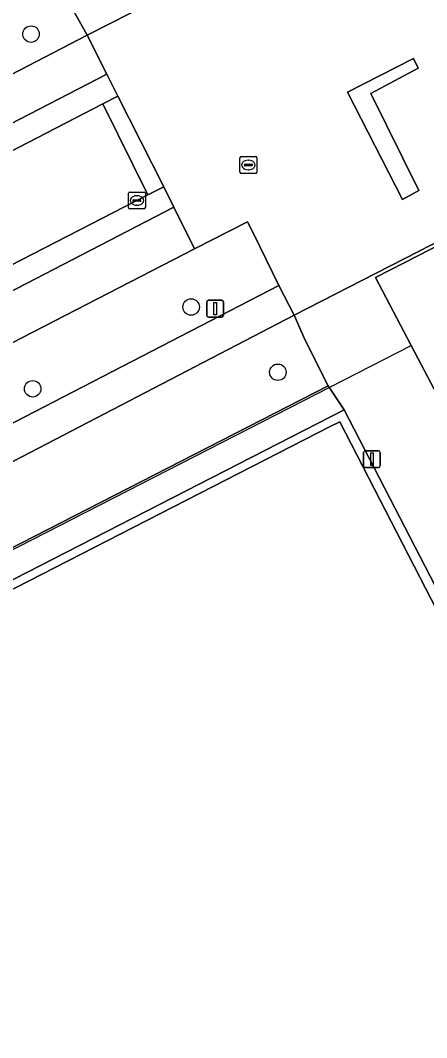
# Model space of a CAD drawing. Extents: x 158835 to 160077, y 386387 to 387778.
# Drawn here: x 159322.9 to 159347, y 387133.6 to 387194 of the extents above; entities that cross this region are included whole.
import ezdxf

# ---------------------------------------------------------------- set-up
doc = ezdxf.new("R2010")
doc.units = 0
for name, color, linetype in [('IMGEO_Berm_groen', 7, 'Continuous'), ('IMGEO_Boom', 7, 'Continuous'), ('IMGEO_Fietspad_gesloten', 7, 'Continuous'), ('IMGEO_Groenvoorziening', 7, 'Continuous'), ('IMGEO_Hek', 7, 'Continuous'), ('IMGEO_Kolk', 7, 'Continuous'), ('IMGEO_Lichtmast', 7, 'Continuous'), ('IMGEO_Pand', 7, 'Continuous'), ('IMGEO_Rijbaan_lokaal_gesloten', 7, 'Continuous'), ('IMGEO_Rioolput', 7, 'Continuous'), ('IMGEO_Terreindeel_open', 7, 'Continuous'), ('IMGEO_Voetpad_open', 7, 'Continuous')]:
    doc.layers.add(name, color=color, linetype=linetype)

msp = doc.modelspace()

# ---------------------------------------------------------------- linework, layer by layer
at = {"layer": 'IMGEO_Berm_groen'}
for points in [[(159327.803, 387189.055), (159328.695, 387189.519), (159328.041, 387190.817), (159264.95, 387158.185)], [(159251.43, 387149.504), (159327.803, 387189.055)], [(159332.016, 387182.933), (159331.41, 387184.13), (159330.468, 387183.657), (159304.545, 387170.319), (159254.151, 387144.153)], [(159262.691, 387146.795), (159265.916, 387148.672), (159332.016, 387182.933)], [(159338.246, 387178.286), (159336.735, 387181.355), (159336.385, 387182.067), (159333.229, 387180.454), (159296.177, 387161.357), (159260.733, 387142.792)], [(159256.875, 387138.005), (159257.63, 387136.587), (159338.246, 387178.286)]]:
    msp.add_lwpolyline(points, dxfattribs=at)
at = {"layer": 'IMGEO_Boom'}
for centre in [(159323.544, 387193.196), (159333.035, 387177.003), (159338.18, 387173.132), (159323.64, 387172.15)]:
    msp.add_circle(centre, 0.489, dxfattribs=at)
at = {"layer": 'IMGEO_Fietspad_gesloten'}
for points in [[(159264.95, 387158.185), (159328.041, 387190.817), (159326.874, 387193.134), (159263.698, 387160.298)], [(159260.733, 387142.792), (159296.177, 387161.357), (159333.229, 387180.454), (159332.016, 387182.933), (159265.916, 387148.672), (159262.691, 387146.795)]]:
    msp.add_lwpolyline(points, dxfattribs=at)
at = {"layer": 'IMGEO_Groenvoorziening'}
for points in [[(159263.698, 387160.298), (159326.874, 387193.134), (159325.643, 387195.34), (159324.449, 387197.558), (159323.504, 387197.167), (159323.006, 387198.253), (159323.872, 387198.691), (159322.717, 387200.95), (159257.42, 387167.319), (159255.258, 387166.205), (159201.998, 387269.928), (159208.786, 387274.075), (159159.729, 387369.196), (159224.03, 387402.865), (159224.36, 387402.222)], [(159277.002, 387139.428), (159341.154, 387172.331), (159339.789, 387175.084), (159339.149, 387176.517), (159262.833, 387136.799)]]:
    msp.add_lwpolyline(points, dxfattribs=at)
msp.add_lwpolyline([(159346.546, 387183.907), (159343.695, 387189.677), (159346.507, 387191.173), (159346.218, 387191.758), (159342.3, 387189.745), (159345.562, 387183.389)], close=True, dxfattribs=at)
at = {"layer": 'IMGEO_Hek'}
for points in [[(159277.084, 387137.99), (159277.126, 387139.373), (159346.089, 387174.713)], [(159277.882, 387137.966), (159342.113, 387170.898), (159351.718, 387152.3)]]:
    msp.add_lwpolyline(points, dxfattribs=at)
at = {"layer": 'IMGEO_Kolk'}
for p, q in [((159329.32, 387182.898), (159329.32, 387183.75)), ((159329.395, 387183.824), (159330.247, 387183.824)), ((159329.808, 387183.604), (159329.833, 387183.604)), ((159330.321, 387183.75), (159330.321, 387182.898)), ((159329.579, 387183.318), (159329.579, 387183.33)), ((159330.017, 387183.281), (159329.619, 387183.281)), ((159329.622, 387183.367), (159330.02, 387183.367)), ((159329.831, 387183.044), (159329.806, 387183.044)), ((159330.063, 387183.33), (159330.063, 387183.318)), ((159330.247, 387182.824), (159329.395, 387182.824))]:
    msp.add_line(p, q, dxfattribs=at)
for points in [[(159329.32, 387182.898), (159329.32, 387183.75)], [(159329.395, 387183.824), (159330.247, 387183.824)], [(159330.321, 387183.75), (159330.321, 387182.898)], [(159330.247, 387182.824), (159329.395, 387182.824)]]:
    msp.add_lwpolyline(points, dxfattribs=at)
for centre, radius, start, end in [((159329.397, 387183.748), 0.0765, 91.55205, 178.44795), ((159329.397, 387183.748), 0.0765, 91.55205, 178.44795), ((159330.245, 387183.748), 0.0765, 1.55205, 88.44795), ((159330.245, 387183.748), 0.0765, 1.55205, 88.44795), ((159329.619, 387183.327), 0.0403, 85.87752, 175.75265), ((159329.616, 387183.317), 0.0366, 178.93798, 274.71019), ((159330.02, 387183.324), 0.043, 264.86636, 352.45326), ((159330.024, 387183.329), 0.0386, 1.73085, 96.63898), ((159329.397, 387182.9), 0.0765, 181.55205, 268.44795), ((159329.397, 387182.9), 0.0765, 181.55205, 268.44795), ((159330.245, 387182.9), 0.0765, 271.55205, 358.44795), ((159330.245, 387182.9), 0.0765, 271.55205, 358.44795)]:
    msp.add_arc(centre, radius, start, end, dxfattribs=at)
for centre, major_axis, ratio, start_param, end_param in [((159329.807, 387183.324), (-0.387, 0.002), 0.722429, 4.712389, 7.853982), ((159329.832, 387183.324), (-0.39, 0.002), 0.717154, 1.570796, 4.712389)]:
    msp.add_ellipse(centre, major_axis=major_axis, ratio=ratio, start_param=start_param, end_param=end_param, dxfattribs=at)
at = {"layer": 'IMGEO_Lichtmast'}
for p, q in [((159333.965, 387176.504), (159333.965, 387177.304)), ((159333.965, 387177.304), (159333.965, 387176.504)), ((159334.065, 387177.404), (159334.855, 387177.404)), ((159334.855, 387177.404), (159334.065, 387177.404)), ((159334.955, 387177.304), (159334.955, 387176.504)), ((159334.955, 387176.504), (159334.955, 387177.304)), ((159334.855, 387176.404), (159334.065, 387176.404)), ((159334.065, 387176.404), (159334.855, 387176.404)), ((159343.364, 387168.473), (159344.154, 387168.473)), ((159344.154, 387168.473), (159343.364, 387168.473)), ((159343.264, 387167.573), (159343.264, 387168.373)), ((159343.264, 387168.373), (159343.264, 387167.573)), ((159344.254, 387168.373), (159344.254, 387167.573)), ((159344.254, 387167.573), (159344.254, 387168.373)), ((159344.154, 387167.473), (159343.364, 387167.473)), ((159343.364, 387167.473), (159344.154, 387167.473))]:
    msp.add_line(p, q, dxfattribs=at)
for points in [[(159334.385, 387177.279), (159334.535, 387177.279), (159334.535, 387176.529), (159334.385, 387176.529), (159334.385, 387177.279)], [(159343.684, 387168.348), (159343.834, 387168.348), (159343.834, 387167.598), (159343.684, 387167.598), (159343.684, 387168.348)]]:
    msp.add_lwpolyline(points, dxfattribs=at)
for centre, start, end in [((159334.065, 387177.304), 90, 180), ((159334.065, 387177.304), 90, 180), ((159334.855, 387177.304), 0, 90), ((159334.855, 387177.304), 360, 90), ((159334.065, 387176.504), 180, 270), ((159334.065, 387176.504), 180, 270), ((159334.855, 387176.504), 270, 0), ((159334.855, 387176.504), 270, 0), ((159343.364, 387168.373), 90, 180), ((159343.364, 387168.373), 90, 180), ((159344.154, 387168.373), 0, 90), ((159344.154, 387168.373), 360, 90), ((159343.364, 387167.573), 180, 270), ((159343.364, 387167.573), 180, 270), ((159344.154, 387167.573), 270, 0), ((159344.154, 387167.573), 270, 0)]:
    msp.add_arc(centre, 0.1, start, end, dxfattribs=at)
at = {"layer": 'IMGEO_Pand'}
msp.add_lwpolyline([(159363.013, 387179.836), (159359.522, 387186.728), (159352.937, 387183.349), (159352.242, 387182.992), (159343.975, 387178.751), (159346.089, 387174.713), (159347.641, 387171.75)], close=True, dxfattribs=at)
at = {"layer": 'IMGEO_Rijbaan_lokaal_gesloten'}
msp.add_lwpolyline([(159304.545, 387170.319), (159330.468, 387183.657), (159327.803, 387189.055), (159251.43, 387149.504), (159248.824, 387148.143), (159251.607, 387142.822), (159254.151, 387144.153)], close=True, dxfattribs=at)
at = {"layer": 'IMGEO_Rioolput'}
for p, q in [((159335.933, 387185.005), (159335.933, 387185.857)), ((159336.008, 387185.931), (159336.86, 387185.931)), ((159336.192, 387185.425), (159336.192, 387185.437)), ((159336.63, 387185.388), (159336.232, 387185.388)), ((159336.235, 387185.474), (159336.633, 387185.474)), ((159336.421, 387185.711), (159336.446, 387185.711)), ((159336.676, 387185.437), (159336.676, 387185.425)), ((159336.934, 387185.857), (159336.934, 387185.005)), ((159336.86, 387184.931), (159336.008, 387184.931)), ((159336.444, 387185.151), (159336.419, 387185.151))]:
    msp.add_line(p, q, dxfattribs=at)
for points in [[(159335.933, 387185.005), (159335.933, 387185.857)], [(159336.008, 387185.931), (159336.86, 387185.931)], [(159336.934, 387185.857), (159336.934, 387185.005)], [(159336.86, 387184.931), (159336.008, 387184.931)]]:
    msp.add_lwpolyline(points, dxfattribs=at)
for centre, radius, start, end in [((159336.01, 387185.855), 0.0765, 91.55205, 178.44795), ((159336.01, 387185.855), 0.0765, 91.55205, 178.44795), ((159336.232, 387185.434), 0.0403, 85.87752, 175.75265), ((159336.229, 387185.424), 0.0366, 178.93798, 274.71019), ((159336.633, 387185.431), 0.043, 264.86636, 352.45326), ((159336.637, 387185.436), 0.0386, 1.73085, 96.63898), ((159336.858, 387185.855), 0.0765, 1.55205, 88.44795), ((159336.858, 387185.855), 0.0765, 1.55205, 88.44795), ((159336.01, 387185.007), 0.0765, 181.55205, 268.44795), ((159336.01, 387185.007), 0.0765, 181.55205, 268.44795), ((159336.858, 387185.007), 0.0765, 271.55205, 358.44795), ((159336.858, 387185.007), 0.0765, 271.55205, 358.44795)]:
    msp.add_arc(centre, radius, start, end, dxfattribs=at)
for centre, major_axis, ratio, start_param, end_param in [((159336.42, 387185.431), (-0.387, 0.002), 0.722429, 4.712389, 7.853982), ((159336.445, 387185.431), (-0.39, 0.002), 0.717154, 1.570796, 4.712389)]:
    msp.add_ellipse(centre, major_axis=major_axis, ratio=ratio, start_param=start_param, end_param=end_param, dxfattribs=at)
at = {"layer": 'IMGEO_Terreindeel_open'}
msp.add_lwpolyline([(159369.62, 387116.222), (159341.852, 387170.195), (159341.327, 387169.926), (159306.253, 387151.947), (159278.51, 387137.726), (159293.833, 387107.905), (159295.693, 387104.285), (159310.747, 387074.985), (159312.621, 387071.338), (159327.522, 387042.338), (159390.868, 387074.876)], close=True, dxfattribs=at)
at = {"layer": 'IMGEO_Voetpad_open'}
for points in [[(159271.699, 387310.319), (159269.637, 387309.279), (159271.465, 387305.683), (159271.785, 387305.054), (159271.952, 387304.725), (159270.192, 387303.833), (159271.329, 387301.63), (159205.883, 387267.861), (159257.42, 387167.319), (159322.717, 387200.95), (159323.872, 387198.691), (159323.006, 387198.253), (159323.504, 387197.167), (159324.449, 387197.558), (159325.643, 387195.34), (159326.874, 387193.134), (159330.759, 387195.12), (159327.084, 387202.207), (159321.155, 387213.758), (159313.385, 387228.876), (159306.516, 387242.289), (159295.312, 387264.167), (159276.356, 387301.217), (159271.703, 387310.31)], [(159342.3, 387189.745), (159346.218, 387191.758), (159346.507, 387191.173), (159343.695, 387189.677), (159346.546, 387183.907), (159345.562, 387183.389)], [(159330.468, 387183.657), (159331.41, 387184.13), (159328.695, 387189.519), (159327.803, 387189.055)], [(159339.149, 387176.517), (159338.246, 387178.286), (159257.63, 387136.587), (159258.621, 387134.669), (159259.325, 387134.973), (159262.833, 387136.799)], [(159342.113, 387170.898), (159341.154, 387172.331), (159277.002, 387139.428), (159276.931, 387136.101), (159294.646, 387101.849), (159295.195, 387100.781), (159295.69, 387099.818), (159297.091, 387100.545), (159295.281, 387104.071), (159295.693, 387104.285), (159293.833, 387107.905), (159293.422, 387107.692), (159277.882, 387137.966)], [(159293.833, 387107.905), (159278.51, 387137.726), (159306.253, 387151.947), (159341.327, 387169.926), (159341.852, 387170.195), (159369.62, 387116.222), (159390.868, 387074.876), (159327.522, 387042.338), (159312.621, 387071.338), (159312.196, 387071.119), (159327.279, 387041.735), (159385.626, 387071.586), (159386.773, 387072.221), (159388.728, 387073.211), (159391.596, 387074.698), (159352.698, 387150.395), (159351.718, 387152.3), (159342.113, 387170.898), (159277.882, 387137.966), (159293.422, 387107.692)]]:
    msp.add_lwpolyline(points, close=True, dxfattribs=at)
for points in [[(159332.797, 387196.162), (159330.759, 387195.12), (159326.874, 387193.134), (159328.041, 387190.817), (159328.695, 387189.519), (159331.41, 387184.13), (159332.016, 387182.933), (159333.229, 387180.454), (159336.385, 387182.067), (159336.735, 387181.355), (159338.246, 387178.286), (159339.149, 387176.517), (159352.148, 387183.18)], [(159352.148, 387183.18), (159339.149, 387176.517), (159339.789, 387175.084), (159341.154, 387172.331), (159342.113, 387170.898), (159351.718, 387152.3)], [(159347.641, 387171.75), (159346.089, 387174.713), (159343.975, 387178.751), (159352.242, 387182.992)]]:
    msp.add_lwpolyline(points, dxfattribs=at)

doc.saveas('drawing.dxf')
